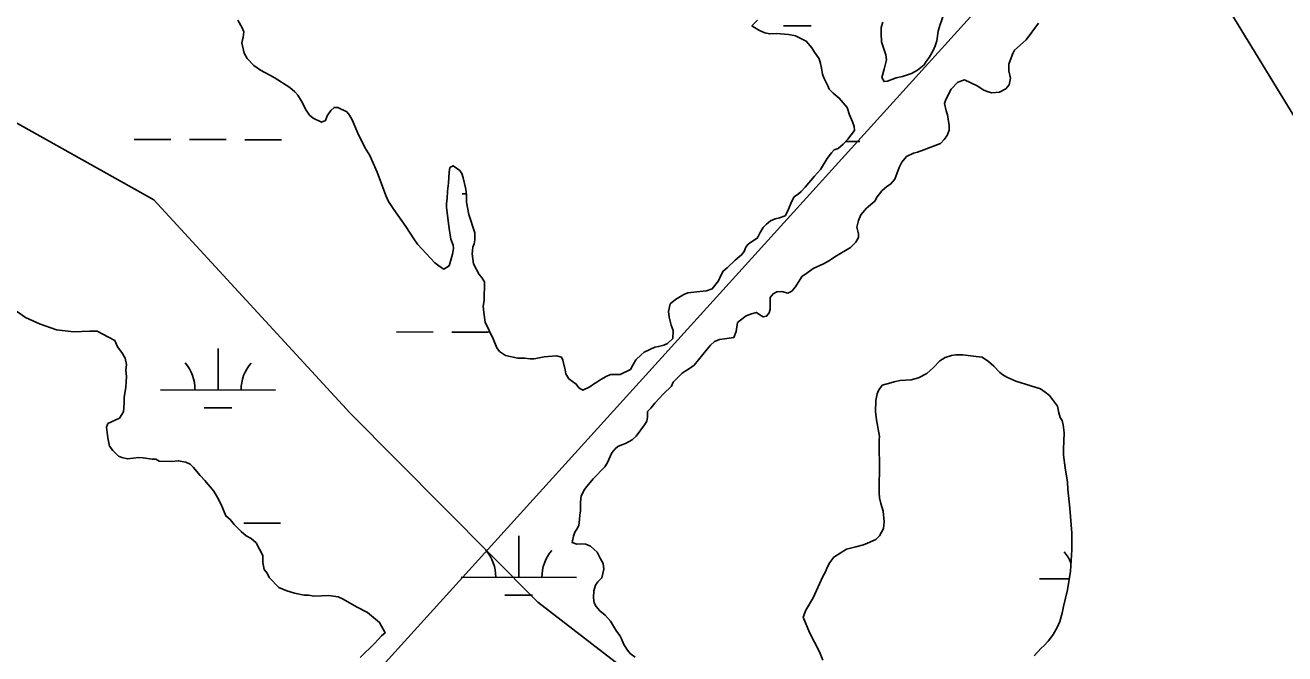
# Model space of a CAD drawing. Extents: x 3161665 to 3199565, y 885729 to 911164.
# Drawn here: x 3174412 to 3175505, y 905272 to 905818 of the extents above; entities that cross this region are included whole.
import ezdxf

# ---------------------------------------------------------------- set-up
doc = ezdxf.new("R2010")
doc.units = 0
doc.layers.add('V-TOPO-SHOR', color=7, linetype='Continuous')
doc.layers.add('V-WETL-SWMP', color=7, linetype='Continuous')

msp = doc.modelspace()

# ---------------------------------------------------------------- linework, layer by layer
at = {"layer": 'V-TOPO-SHOR'}
for points in [[(3174356.8, 907202.2), (3174831.9, 906696.4), (3175306.9, 906076.9), (3175668.1, 905486.2), (3175880.3, 905030.7), (3176099.8, 904625.1)], [(3175384.7, 905913.3), (3175299.4, 905899.3), (3174515.5, 905033.7), (3174180.8, 904728.8)], [(3173450.3, 905491), (3173755.8, 905454.8), (3173912.2, 905454.5), (3174097.2, 905539.4), (3174275.3, 905688.3), (3174346.5, 905745), (3174396.2, 905737.7), (3174524, 905666.4), (3174694.2, 905481.2), (3174857.3, 905317.3), (3175041.9, 905174.8), (3175240.4, 904946.9), (3175325.3, 904747.6)]]:
    msp.add_lwpolyline(points, dxfattribs=at)
at = {"layer": 'V-WETL-SWMP'}
for p, q in [((3175070.4, 905817.2), (3175094.4, 905817.2)), ((3174506.8, 905718.8), (3174538.8, 905718.7)), ((3174554.8, 905718.7), (3174586.8, 905718.6)), ((3174602.8, 905718.5), (3174634.8, 905718.4)), ((3175124.5, 905717.1), (3175136.7, 905717)), ((3174791.5, 905671.6), (3174795.1, 905671.6)), ((3174734.4, 905551.7), (3174766.4, 905551.6)), ((3174782.4, 905551.5), (3174814.4, 905551.4)), ((3174579.6, 905501.3), (3174579.7, 905537.3)), ((3174529.6, 905501.5), (3174629.6, 905501.2)), ((3174567.6, 905485.9), (3174591.6, 905485.9)), ((3174601.9, 905385.8), (3174633.9, 905385.8)), ((3174840.6, 905338.8), (3174840.7, 905374.8)), ((3174790.6, 905338.9), (3174890.6, 905338.6)), ((3175292.5, 905337.5), (3175318.3, 905337.4)), ((3174828.6, 905323.4), (3174852.6, 905323.3))]:
    msp.add_line(p, q, dxfattribs=at)
for points in [[(3174596.9, 905822.3), (3174600.6, 905815.6), (3174602, 905812), (3174601.4, 905807.5), (3174600.2, 905802.7), (3174602.3, 905793.7), (3174604.9, 905788.9), (3174610.6, 905782.9), (3174616.4, 905779), (3174628.3, 905772.4), (3174641.9, 905763.9), (3174646.4, 905760.1), (3174649, 905757.1), (3174652, 905751.9), (3174656.1, 905744.1), (3174659.1, 905739.9), (3174662.1, 905737.3), (3174669.4, 905733.8), (3174673, 905735.2), (3174674.4, 905739.2), (3174677.5, 905744), (3174680.3, 905746.6), (3174683.7, 905746.5), (3174691.4, 905742.7), (3174693.8, 905739.7), (3174696, 905735.9), (3174700.9, 905724.3), (3174707, 905711.7), (3174711.4, 905704.7), (3174717.7, 905690.5), (3174725.2, 905670.1), (3174727.7, 905664.9), (3174732.1, 905658.1), (3174742.6, 905643.2), (3174749.5, 905632.4), (3174752.7, 905628)], [(3175066.9, 905650.6), (3175071.7, 905652.6), (3175074.1, 905656.9), (3175077.4, 905664.5), (3175079.6, 905668.9), (3175083.4, 905671.5), (3175085.6, 905673.6), (3175089.2, 905677.4), (3175097.2, 905687), (3175102.5, 905692.7), (3175108.3, 905702.3), (3175111.9, 905707.2), (3175114.3, 905709.6), (3175117.7, 905711), (3175122.1, 905714.6), (3175126.2, 905718.9), (3175132, 905726.5), (3175131.6, 905729.9), (3175130.2, 905734.1), (3175127.7, 905740.1), (3175125.5, 905746.5), (3175118.8, 905754.7), (3175113.4, 905758.9), (3175110, 905762.3), (3175108.9, 905765.3), (3175105.3, 905772.3), (3175104.1, 905775.3), (3175103.4, 905780.7), (3175102.6, 905784.7), (3175101.4, 905788.7), (3175096.7, 905795.5), (3175094.9, 905798.3), (3175090.1, 905804.1), (3175086.1, 905806.2), (3175080.8, 905808.6), (3175074.6, 905809.8), (3175067.8, 905810.3), (3175064, 905810.7), (3175058.4, 905810.3), (3175054.2, 905811.3), (3175048.9, 905813.7), (3175042.9, 905817.2), (3175047.7, 905822.3)], [(3175156.5, 905820.5), (3175155, 905815.8), (3175155, 905810.6), (3175155.4, 905803.6), (3175159.3, 905792.2), (3175159.7, 905787.8), (3175157.6, 905779.6), (3175155.6, 905772.4), (3175157.6, 905769), (3175160.6, 905769.4), (3175168.2, 905772.2), (3175173.6, 905773.5), (3175181.4, 905776.1), (3175186.8, 905778.9), (3175192.4, 905783.6), (3175194.2, 905786.4), (3175196.8, 905789.8), (3175200.2, 905795.9), (3175202.1, 905799.9), (3175203.3, 905804.3), (3175204.5, 905812.7), (3175205.9, 905817.7), (3175209.6, 905827.4)], [(3175291.8, 905819.6), (3175280.9, 905805.3), (3175270.9, 905796.1), (3175269.3, 905793.4), (3175267, 905787.4), (3175266, 905784), (3175266, 905778.4), (3175267.4, 905772), (3175266.3, 905766.2), (3175263.3, 905762.7), (3175257.7, 905759.9), (3175251.3, 905759.3), (3175248.1, 905760), (3175244.3, 905761.4), (3175238.4, 905765.2), (3175227.4, 905770.6), (3175221.6, 905768.5), (3175216, 905762.5), (3175211.2, 905753.4), (3175210.2, 905750), (3175211.5, 905743.6), (3175212.7, 905740), (3175214, 905730.8), (3175214, 905726.8), (3175212.4, 905722.2), (3175209.8, 905718.7), (3175206.6, 905715.1), (3175192.2, 905709.6), (3175186.8, 905707.8), (3175183.2, 905706.8), (3175177.2, 905703.9), (3175173, 905699.1), (3175170.7, 905694.5), (3175167.1, 905684.2), (3175163.1, 905680), (3175160.1, 905678), (3175155.7, 905674.1), (3175151.6, 905668.9), (3175149.6, 905665.3), (3175142.4, 905659), (3175137.6, 905653.4), (3175135.6, 905648.4), (3175134.1, 905642.6), (3175135.5, 905636.8), (3175135.5, 905633.7), (3175133.1, 905629.5), (3175128.4, 905624.9), (3175115, 905616.8), (3175110.2, 905613.6), (3175105, 905610.7), (3175096.2, 905606.9), (3175089.4, 905602), (3175086.6, 905600.2), (3175084.4, 905597), (3175080.9, 905591), (3175077.5, 905587.1), (3175074.1, 905585.5), (3175068.9, 905586.7), (3175064.6, 905586.6), (3175061.4, 905584.8), (3175058.9, 905581.6), (3175058.9, 905571.4), (3175057.9, 905568.4), (3175055.7, 905565.4), (3175052.7, 905564.7), (3175049.7, 905566.5), (3175046.9, 905568.7), (3175042.5, 905567.5), (3175038.1, 905565.7), (3175033.1, 905562), (3175030.5, 905559.8), (3175029.2, 905552), (3175027.2, 905546.8), (3175019.2, 905545.7), (3175014.8, 905545.3), (3175010.6, 905543.5), (3175007, 905540.2), (3175004, 905536.8), (3174992.8, 905522.9), (3174988.9, 905519.9), (3174985.1, 905517.7), (3174982.5, 905516), (3174974.5, 905508.2), (3174973.3, 905504.6), (3174966.1, 905498.1), (3174958.8, 905489.9), (3174955.2, 905485.6)], [(3174752.7, 905628), (3174767.7, 905611.6), (3174772.3, 905608.1), (3174775.7, 905606.3), (3174780.3, 905609.1), (3174783.1, 905619.3), (3174784, 905624), (3174783.6, 905627), (3174781.8, 905632.2), (3174780.3, 905641.4), (3174777.8, 905659.6), (3174778, 905663.2), (3174778.6, 905667.6), (3174778.7, 905673.8), (3174779.5, 905680.9), (3174780.2, 905690.5), (3174780.8, 905694.3), (3174783.8, 905695.9), (3174789.5, 905691.7), (3174791.1, 905689.1), (3174792.3, 905685.5), (3174794.4, 905676.9), (3174795, 905673.7), (3174795.2, 905670.1), (3174795.2, 905664.3), (3174797.3, 905653.7), (3174802.4, 905637.7), (3174802.4, 905631.7), (3174801.8, 905628.3), (3174800.7, 905625.3), (3174800.3, 905619.6), (3174801.3, 905610.8), (3174806.2, 905601.6), (3174808.2, 905599.2), (3174810.8, 905595.3), (3174810.7, 905579), (3174809.6, 905574.2), (3174810.2, 905568.6), (3174811.6, 905560.2), (3174818.5, 905545.8), (3174821.6, 905538), (3174824, 905534.8), (3174829.2, 905531.2), (3174839.9, 905528.9), (3174845.7, 905528.9), (3174850.5, 905528.5), (3174853.9, 905528.5), (3174862.7, 905530), (3174873.3, 905531.1), (3174877.6, 905529.9), (3174879, 905527.1), (3174881, 905518.9), (3174881.6, 905515.5), (3174884.1, 905511.1), (3174890.5, 905506.5), (3174892.7, 905503.3), (3174896.2, 905501.1), (3174902.2, 905504.2), (3174905.5, 905506.4), (3174908.5, 905508.2), (3174911.7, 905510.6), (3174916.5, 905513.1), (3174920.3, 905514.7), (3174928.7, 905514.9), (3174937.5, 905519.2), (3174939.7, 905522.8), (3174942.3, 905527.6), (3174946.7, 905531.9), (3174949.5, 905534.3), (3174958.7, 905538.4), (3174961.9, 905539), (3174966.5, 905540.2), (3174969.7, 905541.6), (3174974.3, 905545.9), (3174974.6, 905553.1), (3174972.8, 905557.7), (3174971, 905564.5), (3174970.7, 905569.5), (3174972.1, 905576.1), (3174976.7, 905579.9), (3174983.9, 905584.2), (3174987.3, 905585.6), (3174997.7, 905586.9), (3175003.5, 905587.5), (3175008.5, 905589.1), (3175013.9, 905596), (3175015.9, 905600.8), (3175018, 905604.6), (3175021.6, 905607.5), (3175028.4, 905613.9), (3175034, 905618.5), (3175036.2, 905621.4), (3175037.8, 905625.2), (3175039.6, 905627.8), (3175047.9, 905633.3), (3175050.1, 905638.1), (3175052.7, 905642.3), (3175055.5, 905645.3), (3175059.1, 905648), (3175063.1, 905650), (3175066.9, 905650.6)], [(3174618.6, 905357.7), (3174612.6, 905368.7), (3174608.3, 905372.4), (3174604, 905374.9), (3174599.8, 905378.6), (3174593.7, 905384.7), (3174590.1, 905389), (3174586.4, 905392.1), (3174582.2, 905401.9), (3174579.2, 905408), (3174576.1, 905413.6), (3174568.2, 905422.8), (3174564, 905427.1), (3174557.9, 905434.4), (3174555.5, 905436.9), (3174551.8, 905438.8), (3174545.1, 905440), (3174539.6, 905439.4), (3174528.6, 905439.5), (3174525.5, 905441.4), (3174522.5, 905441.4), (3174514.6, 905442.6), (3174510.9, 905442.7), (3174501.1, 905441.5), (3174496.2, 905442.7), (3174493.2, 905444), (3174488.3, 905448.9), (3174485.3, 905452.6), (3174484.1, 905459.9), (3174482.9, 905469.1), (3174484.1, 905472.2), (3174494, 905477), (3174497.7, 905482.5), (3174498.3, 905489.8), (3174498.3, 905494.7), (3174499.6, 905503.9), (3174500.3, 905513), (3174499.7, 905518.5), (3174500.3, 905523.4), (3174499.1, 905528.9), (3174496.1, 905533.8), (3174492.5, 905538.7), (3174490.1, 905544.3), (3174484.6, 905547.3), (3174474.8, 905552.3), (3174468.1, 905552.3), (3174454.6, 905551.8), (3174439.4, 905553.7), (3174424.7, 905558.7), (3174412.5, 905564.3), (3174404.6, 905569.8)], [(3175104.5, 905267), (3175101.5, 905274.2), (3175092.8, 905290.8), (3175087.5, 905304.2), (3175089.8, 905310.2), (3175096, 905320.9), (3175104.5, 905339.5), (3175106.7, 905343.6), (3175108.3, 905347.2), (3175110.7, 905351.6), (3175114, 905356.4), (3175125, 905363.3), (3175133.2, 905365.2), (3175139.8, 905367), (3175143.2, 905368.4), (3175150.4, 905371.7), (3175153.8, 905374.7), (3175157.2, 905381.3), (3175157.6, 905386.9), (3175156.9, 905396.2), (3175154.9, 905402.8), (3175153.8, 905407.8), (3175153.4, 905412), (3175153.7, 905439.2), (3175153.4, 905448), (3175153.4, 905458.1), (3175153.7, 905461.1), (3175151.2, 905475.5), (3175150.2, 905482.7), (3175150.6, 905492.3), (3175151.7, 905497.9), (3175152.7, 905501), (3175156.1, 905505.6), (3175163.5, 905507.6), (3175166.5, 905508.5), (3175171.3, 905509.5), (3175181.3, 905510.1), (3175187.5, 905511.8), (3175194.9, 905515.8), (3175200.5, 905520.9), (3175206.1, 905526.7), (3175210.7, 905529.5), (3175216.1, 905531.4), (3175219.9, 905532), (3175226.1, 905532), (3175237.7, 905530.5), (3175242.7, 905529.7), (3175248.2, 905526.1), (3175252.8, 905522), (3175258.2, 905516.6), (3175260.7, 905514.4), (3175264.1, 905512.6), (3175271.9, 905509), (3175285, 905505.1), (3175293.4, 905502.3), (3175297.6, 905499.4), (3175301.1, 905496.6), (3175308.1, 905487.4), (3175309.2, 905481.6), (3175310.6, 905477.4), (3175312.2, 905474.8), (3175313.2, 905471), (3175313.9, 905464.2), (3175313.3, 905449.9), (3175313.4, 905444.7), (3175314.8, 905433.9), (3175316.7, 905421.3), (3175317.1, 905415.3), (3175318.8, 905398.9), (3175320.6, 905377.2), (3175320.6, 905362.6), (3175319.5, 905344.2), (3175316.8, 905327.9), (3175313.3, 905313.6), (3175312.1, 905307.6), (3175310.2, 905300.4), (3175307.8, 905295.2), (3175304.4, 905289.3), (3175302.2, 905285.9), (3175300.2, 905283.3), (3175296.7, 905279.7), (3175294.1, 905277.3), (3175287.9, 905270.8)], [(3174955.2, 905485.6), (3174952.2, 905482.6), (3174952.2, 905477.8), (3174951.8, 905474.4), (3174949.8, 905471.2), (3174942.5, 905461.3), (3174938.9, 905458.1), (3174933.3, 905454.8), (3174930.1, 905453.8), (3174926.7, 905452.4), (3174924.3, 905450.4), (3174921.3, 905446.7), (3174917.4, 905437.9), (3174915.2, 905434.7), (3174905.2, 905424.4), (3174899.6, 905417.6), (3174897.8, 905414.9), (3174894.9, 905409.5), (3174894.1, 905403.9), (3174894.1, 905396.3), (3174893.6, 905393.1), (3174893.4, 905388.9), (3174892.8, 905383.9), (3174891, 905380.6), (3174889.4, 905378), (3174888, 905374.4), (3174887.1, 905369), (3174890.9, 905367.6), (3174895.1, 905368), (3174898.9, 905367.5), (3174902.9, 905365.7), (3174908.8, 905360.7), (3174911.6, 905354.9), (3174914, 905350.9), (3174914.3, 905345.9), (3174912.7, 905338.5), (3174909.1, 905334.8), (3174907.3, 905332), (3174905.9, 905327), (3174905.4, 905321), (3174906, 905316.8), (3174907.8, 905313.4), (3174910.9, 905309.6), (3174915.7, 905306), (3174920.1, 905300.8), (3174925.4, 905292.2), (3174928.2, 905288.4), (3174929.8, 905285.4), (3174931.7, 905280.6), (3174934.9, 905275.5), (3174937.3, 905272.7), (3174941.7, 905269.5)], [(3174703.1, 905269.2), (3174715.4, 905281.3), (3174718.5, 905285), (3174721.6, 905288), (3174724.6, 905290.5), (3174719.8, 905299.7), (3174709.4, 905308.3), (3174699.7, 905313.2), (3174688.1, 905320), (3174683.8, 905321.9), (3174675.9, 905323.1), (3174663.1, 905322.6), (3174658.2, 905323.2), (3174654.5, 905323.3), (3174646, 905325.1), (3174639.2, 905327), (3174632.5, 905330.1), (3174624, 905338.7), (3174622.2, 905342.4), (3174619.8, 905345.5), (3174618.6, 905351.6), (3174618.6, 905357.7)]]:
    msp.add_lwpolyline(points, dxfattribs=at)
for centre, start, end in [((3174524.4, 905502), 359.0698, 40.6135), ((3174634.9, 905501.7), 139.0698, 180.6135), ((3174785.4, 905339.4), 359.0698, 40.6135), ((3174895.9, 905339.1), 139.0698, 180.6135), ((3175287.3, 905338), 22.3366, 40.6135)]:
    msp.add_arc(centre, 35.2, start, end, dxfattribs=at)

doc.saveas('drawing.dxf')
